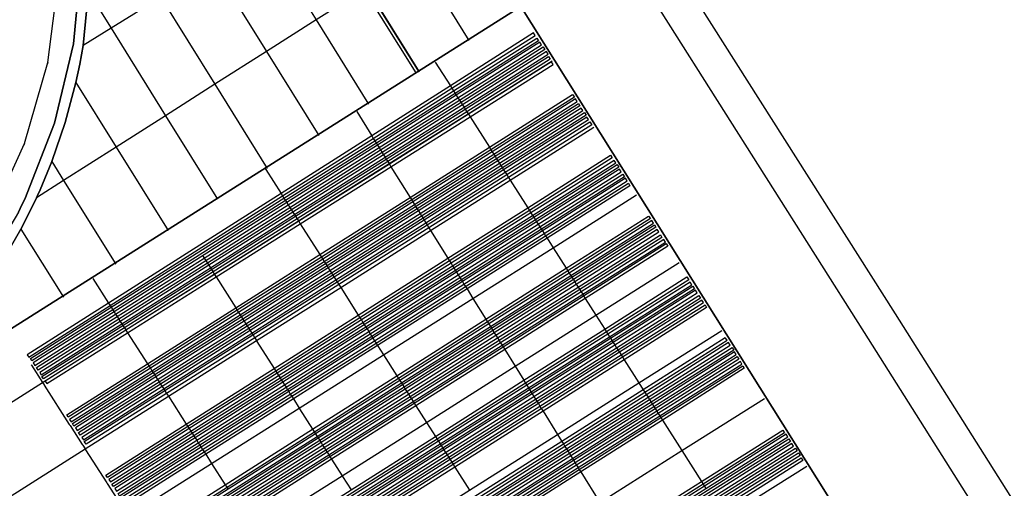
# Model space of a CAD drawing. Header units: metres. Extents: x 174791 to 179073, y 406431 to 409043.
# Tile 293 of 314: x 178312 to 178362, y 408379 to 408402. Entities that reach past the tile are written whole.
import ezdxf

# ---------------------------------------------------------------- set-up
doc = ezdxf.new("R2010")
doc.units = ezdxf.units.M
doc.linetypes.add('DOT', pattern=[6.35, 0, -6.35])
for name, color, linetype in [('terreindeelbegroeid', 254, 'DOT'), ('wegdeel_molgoot', 254, 'Continuous'), ('wegdeel_rijbaan', 254, 'Continuous'), ('wegdeel_rolbaan', 254, 'Continuous'), ('wegdeel_start_landingsbaan', 254, 'Continuous'), ('weginrichtingselement_markering_vliegtuigverharding', 254, 'Continuous'), ('weginrichtingselement_voeg_vliegtuigverharding', 254, 'Continuous')]:
    doc.layers.add(name, color=color, linetype=linetype)

msp = doc.modelspace()

# ---------------------------------------------------------------- linework, layer by layer
at = {"layer": 'terreindeelbegroeid'}
msp.add_polyline3d([(178314.184, 408404.406, 0), (178313.634, 408400.223, 0), (178312.472, 408396.166, 0), (178310.943, 408392.81, 0)], dxfattribs=at)
at = {"layer": 'wegdeel_molgoot'}
for points in [[(178315.814, 408405.217, 0), (178315.418, 408401.08, 0), (178315.248, 408400.143, 0), (178315.047, 408399.213, 0), (178314.511, 408397.217, 0), (178313.839, 408395.263, 0), (178313.251, 408393.839, 0), (178313.123, 408393.553, 0), (178313.074, 408393.448, 0), (178312.958, 408393.197, 0), (178312.297, 408391.881, 0), (178311.497, 408390.473, 0)], [(178312.166, 408392.724, 0), (178312.347, 408393.09, 0), (178312.487, 408393.382, 0), (178313.974, 408397.188, 0), (178314.921, 408401.163, 0), (178315.31, 408405.231, 0)]]:
    msp.add_polyline3d(points, dxfattribs=at)
at = {"layer": 'wegdeel_rijbaan'}
msp.add_polyline3d([(178315.31, 408405.231, 0), (178314.921, 408401.163, 0), (178313.974, 408397.188, 0), (178312.487, 408393.382, 0), (178312.347, 408393.09, 0), (178312.166, 408392.724, 0), (178310.118, 408389.266, 0), (178307.62, 408386.119, 0), (178304.717, 408383.341, 0), (178301.52, 408380.944, 0), (178301.026, 408381.692, 0), (178304.511, 408384.748, 0), (178307.786, 408388.028, 0), (178309.16, 408389.799, 0), (178309.759, 408390.699, 0), (178310.323, 408391.621, 0), (178310.539, 408391.996, 0), (178310.943, 408392.81, 0), (178312.472, 408396.166, 0), (178313.634, 408400.223, 0), (178314.184, 408404.406, 0)], dxfattribs=at)
at = {"layer": 'wegdeel_rolbaan'}
msp.add_polyline3d([(178337.328, 408403.03, 0), (178301.78, 408380.551, 0), (178303.703, 408381.902, 0), (178305.563, 408383.401, 0), (178307.088, 408384.831, 0), (178308.511, 408386.364, 0), (178309.606, 408387.706, 0), (178310.622, 408389.11, 0), (178311.497, 408390.473, 0), (178312.297, 408391.881, 0), (178312.958, 408393.197, 0), (178313.074, 408393.448, 0), (178313.123, 408393.553, 0), (178313.251, 408393.839, 0), (178313.839, 408395.263, 0), (178314.511, 408397.217, 0), (178315.047, 408399.213, 0), (178315.248, 408400.143, 0), (178315.418, 408401.08, 0), (178315.814, 408405.217, 0)], dxfattribs=at)
at = {"layer": 'wegdeel_start_landingsbaan'}
for points in [[(178361.866, 408363.879, 0), (178337.328, 408403.03, 0), (178339.77, 408404.513, 0), (178339.864, 408404.591, 0), (178340.464, 408404.961, 0), (178340.93, 408405.251, 0), (178341.342, 408405.507, 0), (178344.515, 408407.502, 0), (178348.098, 408409.756, 0), (178348.721, 408410.184, 0), (178352.096, 408412.308, 0), (178355.472, 408414.432, 0), (178358.847, 408416.556, 0), (178359.444, 408416.945, 0), (178362.814, 408419.072, 0)], [(178282.074, 408368.092, 0), (178285.432, 408370.226, 0), (178286.105, 408370.585, 0), (178289.461, 408372.727, 0), (178292.817, 408374.868, 0), (178296.173, 408377.01, 0), (178296.793, 408377.378, 0), (178300.177, 408379.51, 0), (178301.069, 408380.085, 0), (178301.691, 408380.475, 0), (178301.78, 408380.551, 0), (178337.328, 408403.03, 0), (178361.866, 408363.879, 0), (178311.432, 408332.028, 0)]]:
    msp.add_polyline3d(points, dxfattribs=at)
at = {"layer": 'weginrichtingselement_markering_vliegtuigverharding'}
for points in [[(178301.254, 408443.484, 0), (178302.524, 408442.323, 0), (178303.768, 408441.136, 0), (178304.987, 408439.921, 0), (178305.136, 408439.766, 0), (178306.179, 408438.681, 0), (178307.344, 408437.415, 0), (178308.381, 408436.237, 0), (178308.481, 408436.124, 0), (178309.591, 408434.809, 0), (178310.671, 408433.47, 0), (178311.152, 408432.848, 0), (178311.723, 408432.109, 0), (178312.744, 408430.725, 0), (178313.706, 408429.361, 0), (178313.736, 408429.319, 0), (178316.456, 408425.028, 0), (178319.062, 408420.917, 0), (178319.115, 408420.834, 0), (178321.719, 408416.646, 0), (178324.352, 408412.411, 0), (178326.955, 408408.223, 0), (178329.602, 408403.965, 0), (178332.208, 408399.774, 0)], [(178366.906, 408367.08, 0), (178354.531, 408386.691, 0), (178342.26, 408406.084, 0), (178343.773, 408407.036, 0), (178356.057, 408387.632, 0), (178368.435, 408368.023, 0), (178366.906, 408367.08, 0)], [(178332.208, 408399.774, 0), (178332.081, 408399.695, 0), (178329.476, 408403.885, 0)], [(178312.694, 408385.457, 0), (178316.761, 408388.043, 0), (178325.396, 408393.535, 0), (178329.937, 408396.422, 0), (178333.876, 408398.927, 0), (178338.039, 408401.574, 0), (178337.959, 408401.701, 0), (178333.795, 408399.053, 0), (178329.858, 408396.549, 0), (178325.316, 408393.661, 0), (178316.68, 408388.17, 0), (178312.614, 408385.584, 0), (178312.694, 408385.457, 0)], [(178312.846, 408385.27, 0), (178312.766, 408385.397, 0), (178316.816, 408387.958, 0), (178325.464, 408393.428, 0), (178330.011, 408396.303, 0), (178333.957, 408398.798, 0), (178338.123, 408401.433, 0), (178338.203, 408401.306, 0), (178334.037, 408398.672, 0), (178330.091, 408396.176, 0), (178325.545, 408393.301, 0), (178316.897, 408387.832, 0), (178312.846, 408385.27, 0)], [(178312.987, 408385.051, 0), (178317.037, 408387.614, 0), (178321.474, 408390.422, 0), (178325.682, 408393.085, 0), (178330.225, 408395.96, 0), (178334.173, 408398.458, 0), (178338.363, 408401.11, 0), (178338.283, 408401.237, 0), (178334.092, 408398.585, 0), (178330.146, 408396.087, 0), (178325.602, 408393.212, 0), (178316.956, 408387.74, 0), (178312.907, 408385.178, 0), (178312.987, 408385.051, 0)], [(178313.159, 408384.809, 0), (178313.079, 408384.936, 0), (178317.115, 408387.492, 0), (178321.551, 408390.301, 0), (178325.758, 408392.964, 0), (178330.299, 408395.84, 0), (178334.248, 408398.34, 0), (178338.446, 408400.998, 0), (178338.526, 408400.871, 0), (178334.328, 408398.213, 0), (178330.379, 408395.712, 0), (178325.839, 408392.838, 0), (178321.631, 408390.174, 0), (178317.197, 408387.366, 0), (178313.159, 408384.809, 0)], [(178313.316, 408384.574, 0), (178317.349, 408387.128, 0), (178321.782, 408389.936, 0), (178325.99, 408392.6, 0), (178330.527, 408395.474, 0), (178334.479, 408397.976, 0), (178338.688, 408400.642, 0), (178338.608, 408400.769, 0), (178334.398, 408398.103, 0), (178330.448, 408395.601, 0), (178325.909, 408392.727, 0), (178321.702, 408390.062, 0), (178317.268, 408387.254, 0), (178313.236, 408384.701, 0), (178313.316, 408384.574, 0)], [(178313.425, 408384.368, 0), (178313.345, 408384.495, 0), (178317.396, 408387.054, 0), (178321.832, 408389.857, 0), (178326.043, 408392.517, 0), (178330.583, 408395.384, 0), (178334.538, 408397.883, 0), (178338.706, 408400.516, 0), (178338.786, 408400.389, 0), (178334.618, 408397.756, 0), (178330.662, 408395.257, 0), (178326.123, 408392.39, 0), (178321.912, 408389.73, 0), (178317.478, 408386.928, 0), (178313.425, 408384.368, 0)], [(178313.589, 408384.136, 0), (178317.633, 408386.686, 0), (178322.069, 408389.483, 0), (178326.282, 408392.14, 0), (178330.821, 408395.002, 0), (178334.781, 408397.499, 0), (178338.945, 408400.125, 0), (178338.865, 408400.252, 0), (178334.701, 408397.626, 0), (178330.741, 408395.129, 0), (178326.202, 408392.267, 0), (178321.988, 408389.61, 0), (178317.552, 408386.812, 0), (178313.509, 408384.263, 0), (178313.589, 408384.136, 0)], [(178314.66, 408382.452, 0), (178314.594, 408382.571, 0), (178318.633, 408385.13, 0), (178323.052, 408387.93, 0), (178327.262, 408390.597, 0), (178331.78, 408393.459, 0), (178335.749, 408395.974, 0), (178339.916, 408398.614, 0), (178340.004, 408398.489, 0), (178335.829, 408395.847, 0), (178331.858, 408393.334, 0), (178327.339, 408390.475, 0), (178323.128, 408387.81, 0), (178318.708, 408385.014, 0), (178314.66, 408382.452, 0)], [(178314.815, 408382.22, 0), (178318.857, 408384.782, 0), (178323.273, 408387.58, 0), (178327.483, 408390.249, 0), (178331.997, 408393.11, 0), (178335.969, 408395.627, 0), (178340.14, 408398.27, 0), (178340.06, 408398.397, 0), (178335.889, 408395.753, 0), (178331.918, 408393.237, 0), (178327.403, 408390.375, 0), (178323.193, 408387.707, 0), (178318.776, 408384.908, 0), (178314.735, 408382.347, 0), (178314.815, 408382.22, 0)], [(178314.95, 408382.009, 0), (178314.87, 408382.136, 0), (178318.913, 408384.695, 0), (178323.33, 408387.491, 0), (178327.542, 408390.157, 0), (178332.057, 408393.014, 0), (178336.031, 408395.53, 0), (178340.205, 408398.172, 0), (178340.285, 408398.045, 0), (178336.111, 408395.403, 0), (178332.136, 408392.887, 0), (178327.622, 408390.03, 0), (178323.41, 408387.364, 0), (178318.994, 408384.569, 0), (178314.95, 408382.009, 0)], [(178315.111, 408381.796, 0), (178319.138, 408384.344, 0), (178323.553, 408387.138, 0), (178327.766, 408389.804, 0), (178332.278, 408392.659, 0), (178336.255, 408395.176, 0), (178340.42, 408397.811, 0), (178340.34, 408397.938, 0), (178336.175, 408395.302, 0), (178332.199, 408392.786, 0), (178327.685, 408389.93, 0), (178323.473, 408387.265, 0), (178319.057, 408384.471, 0), (178315.031, 408381.923, 0), (178315.111, 408381.796, 0)], [(178315.264, 408381.558, 0), (178315.184, 408381.685, 0), (178319.21, 408384.233, 0), (178323.624, 408387.026, 0), (178327.837, 408389.692, 0), (178332.348, 408392.546, 0), (178336.326, 408395.064, 0), (178340.507, 408397.709, 0), (178340.587, 408397.582, 0), (178336.407, 408394.937, 0), (178332.427, 408392.419, 0), (178327.917, 408389.565, 0), (178323.704, 408386.899, 0), (178319.291, 408384.106, 0), (178315.264, 408381.558, 0)], [(178315.422, 408381.318, 0), (178319.443, 408383.869, 0), (178323.852, 408386.666, 0), (178328.062, 408389.338, 0), (178332.566, 408392.196, 0), (178336.545, 408394.72, 0), (178340.71, 408397.363, 0), (178340.63, 408397.49, 0), (178336.464, 408394.847, 0), (178332.487, 408392.323, 0), (178327.981, 408389.464, 0), (178323.771, 408386.793, 0), (178319.362, 408383.996, 0), (178315.342, 408381.445, 0), (178315.422, 408381.318, 0)], [(178315.56, 408381.101, 0), (178315.464, 408381.232, 0), (178319.499, 408383.784, 0), (178323.91, 408386.574, 0), (178328.124, 408389.239, 0), (178332.632, 408392.09, 0), (178336.615, 408394.609, 0), (178340.785, 408397.247, 0), (178340.875, 408397.098, 0), (178336.707, 408394.464, 0), (178332.722, 408391.946, 0), (178328.214, 408389.097, 0), (178323.999, 408386.434, 0), (178319.587, 408383.646, 0), (178315.56, 408381.101, 0)], [(178316.623, 408379.426, 0), (178316.543, 408379.553, 0), (178320.574, 408382.109, 0), (178324.97, 408384.897, 0), (178329.185, 408387.569, 0), (178333.673, 408390.415, 0), (178337.668, 408392.949, 0), (178341.818, 408395.58, 0), (178341.901, 408395.44, 0), (178337.754, 408392.813, 0), (178333.757, 408390.281, 0), (178329.269, 408387.437, 0), (178325.053, 408384.767, 0), (178320.657, 408381.981, 0), (178316.623, 408379.426, 0)], [(178316.774, 408379.215, 0), (178320.8, 408381.758, 0), (178325.199, 408384.536, 0), (178329.419, 408387.201, 0), (178333.909, 408390.037, 0), (178337.912, 408392.565, 0), (178342.073, 408395.193, 0), (178341.993, 408395.32, 0), (178337.831, 408392.692, 0), (178333.83, 408390.164, 0), (178329.338, 408387.328, 0), (178325.119, 408384.663, 0), (178320.719, 408381.884, 0), (178316.694, 408379.342, 0), (178316.774, 408379.215, 0)], [(178316.929, 408378.981, 0), (178316.849, 408379.108, 0), (178320.87, 408381.65, 0), (178325.266, 408384.43, 0), (178329.484, 408387.098, 0), (178333.972, 408389.935, 0), (178337.974, 408392.466, 0), (178342.149, 408395.106, 0), (178342.229, 408394.979, 0), (178338.055, 408392.339, 0), (178334.051, 408389.808, 0), (178329.565, 408386.971, 0), (178325.346, 408384.304, 0), (178320.951, 408381.524, 0), (178316.929, 408378.981, 0)], [(178317.079, 408378.758, 0), (178321.095, 408381.3, 0), (178325.488, 408384.08, 0), (178329.706, 408386.749, 0), (178334.189, 408389.586, 0), (178338.194, 408392.121, 0), (178342.348, 408394.75, 0), (178342.268, 408394.877, 0), (178338.113, 408392.248, 0), (178334.11, 408389.714, 0), (178329.625, 408386.876, 0), (178325.408, 408384.207, 0), (178321.014, 408381.426, 0), (178316.999, 408378.885, 0), (178317.079, 408378.758, 0)], [(178317.236, 408378.504, 0), (178317.156, 408378.631, 0), (178321.175, 408381.174, 0), (178325.568, 408383.954, 0), (178329.786, 408386.623, 0), (178334.268, 408389.46, 0), (178338.274, 408391.995, 0), (178342.429, 408394.624, 0), (178342.509, 408394.497, 0), (178338.354, 408391.868, 0), (178334.347, 408389.332, 0), (178329.866, 408386.497, 0), (178325.648, 408383.827, 0), (178321.256, 408381.048, 0), (178317.236, 408378.504, 0)], [(178317.382, 408378.294, 0), (178321.393, 408380.835, 0), (178325.782, 408383.615, 0), (178329.999, 408386.287, 0), (178334.477, 408389.123, 0), (178338.485, 408391.662, 0), (178342.643, 408394.296, 0), (178342.563, 408394.423, 0), (178338.404, 408391.789, 0), (178334.398, 408389.251, 0), (178329.919, 408386.413, 0), (178325.702, 408383.742, 0), (178321.312, 408380.961, 0), (178317.302, 408378.421, 0), (178317.382, 408378.294, 0)], [(178317.523, 408378.05, 0), (178317.443, 408378.177, 0), (178321.466, 408380.723, 0), (178325.855, 408383.5, 0), (178330.073, 408386.17, 0), (178334.551, 408389.004, 0), (178338.561, 408391.542, 0), (178342.721, 408394.174, 0), (178342.78, 408394.037, 0), (178338.64, 408391.417, 0), (178334.63, 408388.878, 0), (178330.153, 408386.045, 0), (178325.935, 408383.374, 0), (178321.547, 408380.597, 0), (178317.523, 408378.05, 0)], [(178318.601, 408376.381, 0), (178318.513, 408376.525, 0), (178322.526, 408379.073, 0), (178326.9, 408381.851, 0), (178331.116, 408384.528, 0), (178335.574, 408387.359, 0), (178339.595, 408389.912, 0), (178343.709, 408392.524, 0), (178343.82, 408392.415, 0), (178339.678, 408389.781, 0), (178335.657, 408387.225, 0), (178331.202, 408384.393, 0), (178326.987, 408381.713, 0), (178322.615, 408378.933, 0), (178318.601, 408376.381, 0)], [(178318.74, 408376.18, 0), (178322.751, 408378.723, 0), (178327.124, 408381.496, 0), (178331.343, 408384.17, 0), (178335.8, 408386.996, 0), (178339.826, 408389.548, 0), (178343.966, 408392.173, 0), (178343.886, 408392.3, 0), (178339.745, 408389.675, 0), (178335.721, 408387.123, 0), (178331.263, 408384.297, 0), (178327.044, 408381.623, 0), (178322.67, 408378.849, 0), (178318.66, 408376.307, 0), (178318.74, 408376.18, 0)], [(178318.868, 408375.963, 0), (178318.788, 408376.09, 0), (178322.805, 408378.639, 0), (178327.177, 408381.413, 0), (178331.395, 408384.09, 0), (178335.85, 408386.917, 0), (178339.875, 408389.471, 0), (178344.009, 408392.094, 0), (178344.089, 408391.967, 0), (178339.955, 408389.344, 0), (178335.929, 408386.789, 0), (178331.475, 408383.963, 0), (178327.257, 408381.286, 0), (178322.886, 408378.513, 0), (178318.868, 408375.963, 0)], [(178319.026, 408375.754, 0), (178323.028, 408378.291, 0), (178327.399, 408381.062, 0), (178331.619, 408383.737, 0), (178336.071, 408386.56, 0), (178340.101, 408389.115, 0), (178344.236, 408391.736, 0), (178344.156, 408391.863, 0), (178340.021, 408389.241, 0), (178335.992, 408386.687, 0), (178331.538, 408383.864, 0), (178327.319, 408381.189, 0), (178322.947, 408378.417, 0), (178318.946, 408375.881, 0), (178319.026, 408375.754, 0)], [(178319.182, 408375.505, 0), (178319.102, 408375.632, 0), (178323.108, 408378.167, 0), (178327.481, 408380.934, 0), (178331.703, 408383.605, 0), (178336.157, 408386.423, 0), (178340.189, 408388.975, 0), (178344.311, 408391.583, 0), (178344.391, 408391.456, 0), (178340.27, 408388.848, 0), (178336.236, 408386.296, 0), (178331.783, 408383.478, 0), (178327.561, 408380.807, 0), (178323.189, 408378.041, 0), (178319.182, 408375.505, 0)], [(178319.325, 408375.275, 0), (178323.337, 408377.811, 0), (178327.708, 408380.574, 0), (178331.931, 408383.244, 0), (178336.383, 408386.059, 0), (178340.42, 408388.611, 0), (178344.564, 408391.23, 0), (178344.484, 408391.357, 0), (178340.34, 408388.737, 0), (178336.304, 408386.186, 0), (178331.851, 408383.371, 0), (178327.628, 408380.701, 0), (178323.256, 408377.937, 0), (178319.245, 408375.402, 0), (178319.325, 408375.275, 0)], [(178319.473, 408375.031, 0), (178319.39, 408375.178, 0), (178323.397, 408377.717, 0), (178327.765, 408380.484, 0), (178331.986, 408383.159, 0), (178336.434, 408385.977, 0), (178340.469, 408388.534, 0), (178344.605, 408391.155, 0), (178344.685, 408391.028, 0), (178340.551, 408388.405, 0), (178336.516, 408385.845, 0), (178332.071, 408383.025, 0), (178327.852, 408380.347, 0), (178323.487, 408377.578, 0), (178319.473, 408375.031, 0)], [(178320.479, 408373.518, 0), (178324.469, 408376.05, 0), (178328.823, 408378.812, 0), (178333.045, 408381.491, 0), (178337.475, 408384.303, 0), (178341.524, 408386.871, 0), (178345.632, 408389.478, 0), (178345.735, 408389.332, 0), (178341.617, 408386.724, 0), (178337.565, 408384.158, 0), (178333.134, 408381.352, 0), (178328.909, 408378.676, 0), (178324.554, 408375.918, 0), (178320.554, 408373.385, 0), (178320.479, 408373.518, 0)], [(178320.608, 408373.286, 0), (178320.688, 408373.159, 0), (178324.697, 408375.694, 0), (178329.053, 408378.448, 0), (178333.28, 408381.121, 0), (178337.711, 408383.923, 0), (178341.767, 408386.488, 0), (178345.884, 408389.091, 0), (178345.804, 408389.218, 0), (178341.687, 408386.615, 0), (178337.632, 408384.051, 0), (178333.199, 408381.248, 0), (178328.973, 408378.575, 0), (178324.616, 408375.82, 0), (178320.608, 408373.286, 0)], [(178320.741, 408373.044, 0), (178324.762, 408375.593, 0), (178329.114, 408378.353, 0), (178333.337, 408381.031, 0), (178337.764, 408383.838, 0), (178341.818, 408386.408, 0), (178345.931, 408389.016, 0), (178346.011, 408388.889, 0), (178341.898, 408386.281, 0), (178337.844, 408383.71, 0), (178333.418, 408380.904, 0), (178329.194, 408378.226, 0), (178324.843, 408375.467, 0), (178320.821, 408372.917, 0), (178320.741, 408373.044, 0)], [(178320.908, 408372.827, 0), (178320.988, 408372.7, 0), (178324.988, 408375.242, 0), (178329.334, 408378.005, 0), (178333.555, 408380.688, 0), (178337.976, 408383.498, 0), (178342.03, 408386.074, 0), (178346.148, 408388.692, 0), (178346.068, 408388.819, 0), (178341.949, 408386.201, 0), (178337.897, 408383.625, 0), (178333.475, 408380.815, 0), (178329.254, 408378.132, 0), (178324.907, 408375.369, 0), (178320.908, 408372.827, 0)], [(178321.071, 408372.604, 0), (178325.059, 408375.131, 0), (178329.409, 408377.886, 0), (178333.635, 408380.563, 0), (178338.059, 408383.365, 0), (178342.117, 408385.936, 0), (178346.236, 408388.545, 0), (178346.316, 408388.418, 0), (178342.198, 408385.809, 0), (178338.138, 408383.238, 0), (178333.715, 408380.436, 0), (178329.489, 408377.759, 0), (178325.141, 408375.004, 0), (178321.151, 408372.477, 0), (178321.071, 408372.604, 0)], [(178321.215, 408372.371, 0), (178321.295, 408372.244, 0), (178325.288, 408374.774, 0), (178329.635, 408377.528, 0), (178333.861, 408380.206, 0), (178338.281, 408383.007, 0), (178342.343, 408385.581, 0), (178346.471, 408388.196, 0), (178346.391, 408388.323, 0), (178342.263, 408385.707, 0), (178338.202, 408383.134, 0), (178333.781, 408380.333, 0), (178329.555, 408377.655, 0), (178325.207, 408374.901, 0), (178321.215, 408372.371, 0)], [(178321.353, 408372.137, 0), (178325.355, 408374.671, 0), (178329.702, 408377.423, 0), (178333.929, 408380.099, 0), (178338.349, 408382.898, 0), (178342.413, 408385.471, 0), (178346.548, 408388.089, 0), (178346.621, 408387.941, 0), (178342.502, 408385.33, 0), (178338.439, 408382.754, 0), (178334.022, 408379.953, 0), (178329.796, 408377.274, 0), (178325.452, 408374.52, 0), (178321.429, 408371.969, 0), (178321.353, 408372.137, 0)], [(178322.477, 408370.349, 0), (178326.495, 408372.897, 0), (178330.828, 408375.645, 0), (178335.055, 408378.326, 0), (178339.457, 408381.117, 0), (178343.534, 408383.703, 0), (178347.656, 408386.317, 0), (178347.558, 408386.434, 0), (178343.453, 408383.831, 0), (178339.377, 408381.245, 0), (178334.974, 408378.453, 0), (178330.747, 408375.772, 0), (178326.413, 408373.023, 0), (178322.397, 408370.476, 0), (178322.477, 408370.349, 0)], [(178322.634, 408370.097, 0), (178326.655, 408372.648, 0), (178330.986, 408375.395, 0), (178335.213, 408378.077, 0), (178339.612, 408380.867, 0), (178343.692, 408383.455, 0), (178347.802, 408386.062, 0), (178347.722, 408386.189, 0), (178343.611, 408383.581, 0), (178339.533, 408380.995, 0), (178335.133, 408378.203, 0), (178330.906, 408375.522, 0), (178326.574, 408372.774, 0), (178322.554, 408370.224, 0), (178322.634, 408370.097, 0)], [(178322.737, 408369.93, 0), (178322.657, 408370.057, 0), (178326.689, 408372.594, 0), (178331.03, 408375.325, 0), (178335.268, 408377.991, 0), (178339.676, 408380.765, 0), (178343.766, 408383.338, 0), (178347.906, 408385.943, 0), (178347.986, 408385.816, 0), (178343.846, 408383.211, 0), (178339.755, 408380.637, 0), (178335.348, 408377.865, 0), (178331.111, 408375.198, 0), (178326.771, 408372.468, 0), (178322.737, 408369.93, 0)], [(178322.937, 408369.617, 0), (178326.961, 408372.172, 0), (178331.287, 408374.919, 0), (178335.514, 408377.603, 0), (178339.908, 408380.392, 0), (178343.99, 408382.984, 0), (178348.1, 408385.594, 0), (178348.02, 408385.721, 0), (178343.909, 408383.111, 0), (178339.828, 408380.52, 0), (178335.434, 408377.729, 0), (178331.207, 408375.046, 0), (178326.88, 408372.298, 0), (178322.857, 408369.744, 0), (178322.937, 408369.617, 0)], [(178323.07, 408369.403, 0), (178322.99, 408369.53, 0), (178327.017, 408372.084, 0), (178331.345, 408374.828, 0), (178335.574, 408377.509, 0), (178339.968, 408380.295, 0), (178344.053, 408382.885, 0), (178348.157, 408385.487, 0), (178348.237, 408385.36, 0), (178344.133, 408382.758, 0), (178340.048, 408380.168, 0), (178335.655, 408377.382, 0), (178331.426, 408374.701, 0), (178327.099, 408371.957, 0), (178323.07, 408369.403, 0)], [(178323.222, 408369.202, 0), (178327.238, 408371.74, 0), (178331.568, 408374.477, 0), (178335.801, 408377.152, 0), (178340.196, 408379.93, 0), (178344.287, 408382.516, 0), (178348.395, 408385.112, 0), (178348.315, 408385.239, 0), (178344.207, 408382.643, 0), (178340.116, 408380.057, 0), (178335.72, 408377.279, 0), (178331.487, 408374.603, 0), (178327.157, 408371.867, 0), (178323.142, 408369.329, 0), (178323.222, 408369.202, 0)], [(178323.354, 408368.923, 0), (178323.277, 408369.059, 0), (178327.314, 408371.623, 0), (178331.637, 408374.368, 0), (178335.864, 408377.052, 0), (178340.252, 408379.839, 0), (178344.339, 408382.434, 0), (178348.43, 408385.032, 0), (178348.51, 408384.905, 0), (178344.42, 408382.307, 0), (178340.332, 408379.71, 0), (178335.946, 408376.923, 0), (178331.719, 408374.238, 0), (178327.398, 408371.492, 0), (178323.354, 408368.923, 0)], [(178325.377, 408365.763, 0), (178325.263, 408365.88, 0), (178329.346, 408368.461, 0), (178333.652, 408371.184, 0), (178337.89, 408373.863, 0), (178342.253, 408376.622, 0), (178346.374, 408379.227, 0), (178350.444, 408381.8, 0), (178350.524, 408381.673, 0), (178346.455, 408379.099, 0), (178342.334, 408376.491, 0), (178337.973, 408373.732, 0), (178333.736, 408371.051, 0), (178329.431, 408368.328, 0), (178325.377, 408365.763, 0)], [(178325.517, 408365.545, 0), (178329.571, 408368.11, 0), (178333.874, 408370.833, 0), (178338.111, 408373.513, 0), (178342.471, 408376.272, 0), (178346.594, 408378.88, 0), (178350.689, 408381.471, 0), (178350.609, 408381.598, 0), (178346.514, 408379.007, 0), (178342.392, 408376.399, 0), (178338.031, 408373.64, 0), (178333.794, 408370.959, 0), (178329.49, 408368.236, 0), (178325.437, 408365.672, 0), (178325.517, 408365.545, 0)], [(178325.652, 408365.33, 0), (178325.572, 408365.457, 0), (178329.628, 408368.021, 0), (178333.932, 408370.742, 0), (178338.17, 408373.421, 0), (178342.53, 408376.177, 0), (178346.655, 408378.785, 0), (178350.74, 408381.367, 0), (178350.82, 408381.24, 0), (178346.735, 408378.658, 0), (178342.609, 408376.049, 0), (178338.251, 408373.294, 0), (178334.012, 408370.615, 0), (178329.709, 408367.895, 0), (178325.652, 408365.33, 0)], [(178325.811, 408365.095, 0), (178329.862, 408367.657, 0), (178334.163, 408370.376, 0), (178338.402, 408373.057, 0), (178342.757, 408375.811, 0), (178346.885, 408378.421, 0), (178350.975, 408381.007, 0), (178350.895, 408381.134, 0), (178346.805, 408378.548, 0), (178342.678, 408375.938, 0), (178338.321, 408373.183, 0), (178334.083, 408370.503, 0), (178329.781, 408367.783, 0), (178325.731, 408365.222, 0), (178325.811, 408365.095, 0)], [(178325.931, 408364.881, 0), (178325.851, 408365.008, 0), (178329.918, 408367.57, 0), (178334.223, 408370.283, 0), (178338.466, 408372.956, 0), (178342.825, 408375.702, 0), (178346.958, 408378.306, 0), (178351.071, 408380.898, 0), (178351.151, 408380.771, 0), (178347.038, 408378.18, 0), (178342.904, 408375.575, 0), (178338.546, 408372.829, 0), (178334.303, 408370.156, 0), (178329.999, 408367.444, 0), (178325.931, 408364.881, 0)], [(178351.305, 408380.541, 0), (178347.188, 408377.944, 0), (178343.053, 408375.336, 0), (178338.699, 408372.589, 0), (178334.456, 408369.913, 0), (178330.156, 408367.2, 0), (178326.08, 408364.629, 0), (178326, 408364.756, 0), (178330.075, 408367.326, 0), (178334.376, 408370.04, 0), (178338.618, 408372.716, 0), (178342.974, 408375.463, 0), (178347.108, 408378.071, 0), (178351.225, 408380.668, 0), (178351.305, 408380.541, 0)], [(178326.263, 408364.358, 0), (178326.176, 408364.505, 0), (178330.238, 408367.073, 0), (178334.534, 408369.79, 0), (178338.774, 408372.471, 0), (178343.124, 408375.222, 0), (178347.257, 408377.835, 0), (178351.351, 408380.424, 0), (178351.436, 408380.282, 0), (178347.346, 408377.695, 0), (178343.212, 408375.08, 0), (178338.864, 408372.329, 0), (178334.624, 408369.647, 0), (178330.329, 408366.93, 0), (178326.263, 408364.358, 0)]]:
    msp.add_polyline3d(points, dxfattribs=at)
at = {"layer": 'weginrichtingselement_voeg_vliegtuigverharding'}
for p, q in [((178324.528, 408394.901), (178324.552, 408394.864)), ((178314.431, 408394.311), (178313.074, 408393.448)), ((178312.284, 408391.902), (178312.297, 408391.881)), ((178312.297, 408391.881), (178314.419, 408388.467))]:
    msp.add_line(p, q, dxfattribs=at)
for points in [[(178318.992, 408426.699, 0), (178321.578, 408422.528, 0), (178324.232, 408418.248, 0), (178326.863, 408414.004, 0), (178329.479, 408409.786, 0), (178332.101, 408405.556, 0), (178334.725, 408401.324, 0)], [(178316.514, 408425.066, 0), (178319.084, 408420.931, 0), (178321.739, 408416.658, 0), (178324.371, 408412.423, 0), (178326.973, 408408.234, 0), (178329.619, 408403.976, 0), (178332.239, 408399.76, 0)], [(178313.978, 408423.394, 0), (178316.53, 408419.295, 0), (178319.184, 408415.03, 0), (178321.816, 408410.801, 0), (178324.404, 408406.644, 0), (178327.073, 408402.356, 0), (178329.699, 408398.137, 0)], [(178311.541, 408421.788, 0), (178314.069, 408417.719, 0), (178316.717, 408413.457, 0), (178319.343, 408409.232, 0), (178321.91, 408405.1, 0), (178324.595, 408400.779, 0), (178327.21, 408396.569, 0)], [(178332.102, 408411.41, 0), (178329.479, 408409.786, 0), (178326.973, 408408.234, 0), (178326.955, 408408.223, 0), (178326.828, 408408.144, 0), (178324.404, 408406.644, 0), (178321.91, 408405.1, 0), (178319.302, 408403.485, 0), (178316.806, 408401.939, 0), (178315.418, 408401.08, 0)], [(178315.657, 408409.352, 0), (178316.753, 408407.588, 0), (178319.302, 408403.485, 0), (178322.006, 408399.132, 0), (178324.628, 408394.912, 0)], [(178334.726, 408407.226, 0), (178332.101, 408405.556, 0), (178329.619, 408403.976, 0), (178329.602, 408403.965, 0), (178329.476, 408403.885, 0), (178327.073, 408402.356, 0), (178324.595, 408400.779, 0), (178322.006, 408399.132, 0), (178319.531, 408397.556, 0), (178317.062, 408395.985, 0), (178314.433, 408394.313, 0), (178314.431, 408394.311, 0)], [(178315.741, 408403.652, 0), (178316.806, 408401.939, 0), (178319.531, 408397.556, 0), (178322.13, 408393.375, 0)], [(178255.488, 408347.609, 0), (178259.089, 408349.885, 0), (178263.87, 408352.906, 0), (178268.182, 408355.631, 0), (178270.924, 408357.364, 0), (178275.177, 408360.051, 0), (178279.906, 408363.04, 0), (178284.028, 408365.644, 0), (178288.281, 408368.332, 0), (178292.455, 408370.97, 0), (178296.272, 408373.381, 0), (178300.717, 408376.191, 0), (178305.426, 408379.166, 0), (178309.321, 408381.628, 0), (178313.377, 408384.191, 0), (178317.544, 408386.824, 0), (178321.978, 408389.626, 0), (178326.189, 408392.287, 0), (178330.726, 408395.154, 0), (178334.683, 408397.654, 0), (178338.887, 408400.311, 0)], [(178333.039, 408400.245, 0), (178333.795, 408399.053, 0), (178333.876, 408398.927, 0), (178333.957, 408398.798, 0), (178334.037, 408398.672, 0), (178334.092, 408398.585, 0), (178334.173, 408398.458, 0), (178334.248, 408398.34, 0), (178334.328, 408398.213, 0), (178334.398, 408398.103, 0), (178334.479, 408397.976, 0), (178334.538, 408397.883, 0), (178334.618, 408397.756, 0), (178334.683, 408397.654, 0), (178334.701, 408397.626, 0), (178334.781, 408397.499, 0), (178335.749, 408395.974, 0), (178335.829, 408395.847, 0), (178335.889, 408395.753, 0), (178335.969, 408395.627, 0), (178336.031, 408395.53, 0), (178336.111, 408395.403, 0), (178336.175, 408395.302, 0), (178336.255, 408395.176, 0), (178336.326, 408395.064, 0), (178336.407, 408394.937, 0), (178336.464, 408394.847, 0), (178336.545, 408394.72, 0), (178336.615, 408394.609, 0), (178336.707, 408394.464, 0), (178336.795, 408394.325, 0), (178337.668, 408392.949, 0), (178337.754, 408392.813, 0), (178337.831, 408392.692, 0), (178337.912, 408392.565, 0), (178337.974, 408392.466, 0), (178338.055, 408392.339, 0), (178338.113, 408392.248, 0), (178338.194, 408392.121, 0), (178338.274, 408391.995, 0), (178338.354, 408391.868, 0), (178338.404, 408391.789, 0), (178338.485, 408391.662, 0), (178338.561, 408391.542, 0), (178338.64, 408391.417, 0), (178338.939, 408390.946, 0), (178339.595, 408389.912, 0), (178339.678, 408389.781, 0), (178339.745, 408389.675, 0), (178339.826, 408389.548, 0), (178339.875, 408389.471, 0), (178339.955, 408389.344, 0), (178340.021, 408389.241, 0), (178340.101, 408389.115, 0), (178340.189, 408388.975, 0), (178340.27, 408388.848, 0), (178340.34, 408388.737, 0), (178340.42, 408388.611, 0), (178340.469, 408388.534, 0), (178340.551, 408388.405, 0), (178341.084, 408387.564, 0), (178341.524, 408386.871, 0), (178341.617, 408386.724, 0), (178341.687, 408386.615, 0), (178341.767, 408386.488, 0), (178341.818, 408386.408, 0), (178341.898, 408386.281, 0), (178341.949, 408386.201, 0), (178342.03, 408386.074, 0), (178342.117, 408385.936, 0), (178342.198, 408385.809, 0), (178342.263, 408385.707, 0), (178342.343, 408385.581, 0), (178342.413, 408385.471, 0), (178342.502, 408385.33, 0), (178343.236, 408384.173, 0), (178343.453, 408383.831, 0), (178343.534, 408383.703, 0), (178343.611, 408383.581, 0), (178343.692, 408383.455, 0), (178343.766, 408383.338, 0), (178343.846, 408383.211, 0), (178343.909, 408383.111, 0), (178343.99, 408382.984, 0), (178344.053, 408382.885, 0), (178344.133, 408382.758, 0), (178344.207, 408382.643, 0), (178344.287, 408382.516, 0), (178344.339, 408382.434, 0), (178344.42, 408382.307, 0), (178345.385, 408380.786, 0), (178346.374, 408379.227, 0), (178346.455, 408379.099, 0), (178346.514, 408379.007, 0), (178346.594, 408378.88, 0)], [(178315.047, 408399.213, 0), (178317.062, 408395.985, 0), (178319.672, 408391.802, 0)], [(178329.105, 408397.76, 0), (178329.858, 408396.549, 0), (178329.937, 408396.422, 0), (178330.011, 408396.303, 0), (178330.091, 408396.176, 0), (178330.146, 408396.087, 0), (178330.225, 408395.96, 0), (178330.299, 408395.84, 0), (178330.379, 408395.712, 0), (178330.448, 408395.601, 0), (178330.527, 408395.474, 0), (178330.583, 408395.384, 0), (178330.662, 408395.257, 0), (178330.726, 408395.154, 0), (178330.741, 408395.129, 0), (178330.821, 408395.002, 0), (178331.78, 408393.459, 0), (178331.858, 408393.334, 0), (178331.918, 408393.237, 0), (178331.997, 408393.11, 0), (178332.057, 408393.014, 0), (178332.136, 408392.887, 0), (178332.199, 408392.786, 0), (178332.278, 408392.659, 0), (178332.348, 408392.546, 0), (178332.427, 408392.419, 0), (178332.487, 408392.323, 0), (178332.566, 408392.196, 0), (178332.632, 408392.09, 0), (178332.722, 408391.946, 0), (178332.809, 408391.805, 0), (178333.673, 408390.415, 0), (178333.757, 408390.281, 0), (178333.83, 408390.164, 0), (178333.909, 408390.037, 0), (178333.972, 408389.935, 0), (178334.051, 408389.808, 0), (178334.11, 408389.714, 0), (178334.189, 408389.586, 0), (178334.268, 408389.46, 0), (178334.347, 408389.332, 0), (178334.398, 408389.251, 0), (178334.477, 408389.123, 0), (178334.551, 408389.004, 0), (178334.63, 408388.878, 0), (178334.923, 408388.407, 0), (178335.574, 408387.359, 0), (178335.657, 408387.225, 0), (178335.721, 408387.123, 0), (178335.8, 408386.996, 0), (178335.85, 408386.917, 0), (178335.929, 408386.789, 0), (178335.992, 408386.687, 0), (178336.071, 408386.56, 0), (178336.157, 408386.423, 0), (178336.236, 408386.296, 0), (178336.304, 408386.186, 0), (178336.383, 408386.059, 0), (178336.434, 408385.977, 0), (178336.516, 408385.845, 0), (178337.038, 408385.005, 0), (178337.475, 408384.303, 0), (178337.565, 408384.158, 0), (178337.632, 408384.051, 0), (178337.711, 408383.923, 0), (178337.764, 408383.838, 0), (178337.844, 408383.71, 0), (178337.897, 408383.625, 0), (178337.976, 408383.498, 0), (178338.059, 408383.365, 0), (178338.138, 408383.238, 0), (178338.202, 408383.134, 0), (178338.281, 408383.007, 0), (178338.349, 408382.898, 0), (178338.439, 408382.754, 0), (178339.16, 408381.595, 0), (178339.377, 408381.245, 0), (178339.457, 408381.117, 0), (178339.533, 408380.995, 0), (178339.612, 408380.867, 0), (178339.676, 408380.765, 0), (178339.755, 408380.637, 0), (178339.828, 408380.52, 0), (178339.908, 408380.392, 0), (178339.968, 408380.295, 0), (178340.048, 408380.168, 0), (178340.116, 408380.057, 0), (178340.196, 408379.93, 0), (178340.252, 408379.839, 0), (178340.332, 408379.71, 0), (178341.278, 408378.189, 0)], [(178261.26, 408346.555, 0), (178265.976, 408349.538, 0), (178270.281, 408352.26, 0), (178273.086, 408354.034, 0), (178277.334, 408356.72, 0), (178282.01, 408359.677, 0), (178286.141, 408362.29, 0), (178290.394, 408364.98, 0), (178294.571, 408367.622, 0), (178298.429, 408370.062, 0), (178302.847, 408372.856, 0), (178307.508, 408375.804, 0), (178311.44, 408378.29, 0), (178315.508, 408380.863, 0), (178319.68, 408383.501, 0), (178324.089, 408386.29, 0), (178328.304, 408388.956, 0), (178332.809, 408391.805, 0), (178336.795, 408394.325, 0), (178340.983, 408396.974, 0)], [(178313.839, 408395.263, 0), (178314.433, 408394.313, 0), (178317.049, 408390.127, 0)], [(178324.552, 408394.864, 0), (178325.316, 408393.661, 0), (178325.396, 408393.535, 0), (178325.464, 408393.428, 0), (178325.545, 408393.301, 0), (178325.602, 408393.212, 0), (178325.682, 408393.085, 0), (178325.758, 408392.964, 0), (178325.839, 408392.838, 0), (178325.909, 408392.727, 0), (178325.99, 408392.6, 0), (178326.043, 408392.517, 0), (178326.123, 408392.39, 0), (178326.189, 408392.287, 0), (178326.202, 408392.267, 0), (178326.282, 408392.14, 0), (178327.262, 408390.597, 0), (178327.339, 408390.475, 0), (178327.403, 408390.375, 0), (178327.483, 408390.249, 0), (178327.542, 408390.157, 0), (178327.622, 408390.03, 0), (178327.685, 408389.93, 0), (178327.766, 408389.804, 0), (178327.837, 408389.692, 0), (178327.917, 408389.565, 0), (178327.981, 408389.464, 0), (178328.062, 408389.338, 0), (178328.124, 408389.239, 0), (178328.214, 408389.097, 0), (178328.304, 408388.956, 0), (178329.185, 408387.569, 0), (178329.269, 408387.437, 0), (178329.338, 408387.328, 0), (178329.419, 408387.201, 0), (178329.484, 408387.098, 0), (178329.565, 408386.971, 0), (178329.625, 408386.876, 0), (178329.706, 408386.749, 0), (178329.786, 408386.623, 0), (178329.866, 408386.497, 0), (178329.919, 408386.413, 0), (178329.999, 408386.287, 0), (178330.073, 408386.17, 0), (178330.153, 408386.045, 0), (178330.449, 408385.578, 0), (178331.116, 408384.528, 0), (178331.202, 408384.393, 0), (178331.263, 408384.297, 0), (178331.343, 408384.17, 0), (178331.395, 408384.09, 0), (178331.475, 408383.963, 0), (178331.538, 408383.864, 0), (178331.619, 408383.737, 0), (178331.703, 408383.605, 0), (178331.783, 408383.478, 0), (178331.851, 408383.371, 0), (178331.931, 408383.244, 0), (178331.986, 408383.159, 0), (178332.071, 408383.025, 0), (178332.597, 408382.197, 0), (178333.045, 408381.491, 0), (178333.134, 408381.352, 0), (178333.199, 408381.248, 0), (178333.28, 408381.121, 0), (178333.337, 408381.031, 0), (178333.418, 408380.904, 0), (178333.475, 408380.815, 0), (178333.555, 408380.688, 0), (178333.635, 408380.563, 0), (178333.715, 408380.436, 0), (178333.781, 408380.333, 0), (178333.861, 408380.206, 0), (178333.929, 408380.099, 0), (178334.022, 408379.953, 0), (178334.75, 408378.806, 0)], [(178268.095, 408346.149, 0), (178272.393, 408348.867, 0), (178275.262, 408350.681, 0), (178279.507, 408353.365, 0), (178284.13, 408356.289, 0), (178288.271, 408358.907, 0), (178292.526, 408361.598, 0), (178296.707, 408364.242, 0), (178300.608, 408366.708, 0), (178305, 408369.486, 0), (178309.614, 408372.403, 0), (178313.584, 408374.913, 0), (178317.665, 408377.494, 0), (178321.843, 408380.136, 0), (178326.229, 408382.91, 0), (178330.449, 408385.578, 0), (178334.923, 408388.407, 0), (178338.939, 408390.946, 0), (178343.113, 408393.586, 0)], [(178321.413, 408390.52, 0), (178321.425, 408390.5, 0), (178321.474, 408390.422, 0), (178321.551, 408390.301, 0), (178321.631, 408390.174, 0), (178321.702, 408390.062, 0), (178321.782, 408389.936, 0), (178321.832, 408389.857, 0), (178321.912, 408389.73, 0), (178321.978, 408389.626, 0), (178321.988, 408389.61, 0), (178322.054, 408389.506, 0), (178322.069, 408389.483, 0), (178323.052, 408387.93, 0), (178323.128, 408387.81, 0), (178323.193, 408387.707, 0), (178323.273, 408387.58, 0), (178323.306, 408387.528, 0), (178323.33, 408387.491, 0), (178323.332, 408387.487, 0), (178323.41, 408387.364, 0), (178323.473, 408387.265, 0), (178323.553, 408387.138, 0), (178323.624, 408387.026, 0), (178323.704, 408386.899, 0), (178323.771, 408386.793, 0), (178323.852, 408386.666, 0), (178323.91, 408386.574, 0), (178323.948, 408386.514, 0), (178323.967, 408386.484, 0), (178323.999, 408386.434, 0), (178324.089, 408386.29, 0), (178324.114, 408386.25, 0), (178324.97, 408384.897, 0), (178325.053, 408384.767, 0), (178325.119, 408384.663, 0), (178325.171, 408384.58, 0), (178325.189, 408384.552, 0), (178325.199, 408384.536, 0), (178325.266, 408384.43, 0), (178325.346, 408384.304, 0), (178325.408, 408384.207, 0), (178325.488, 408384.08, 0), (178325.568, 408383.954, 0), (178325.648, 408383.827, 0), (178325.702, 408383.742, 0), (178325.782, 408383.615, 0), (178325.814, 408383.565, 0), (178325.823, 408383.551, 0), (178325.855, 408383.5, 0), (178325.935, 408383.374, 0), (178326.229, 408382.91, 0), (178326.25, 408382.877, 0), (178326.9, 408381.851, 0), (178326.987, 408381.713, 0), (178327.044, 408381.623, 0), (178327.053, 408381.609, 0), (178327.062, 408381.594, 0), (178327.124, 408381.496, 0), (178327.177, 408381.413, 0), (178327.257, 408381.286, 0), (178327.319, 408381.189, 0), (178327.399, 408381.062, 0), (178327.481, 408380.934, 0), (178327.561, 408380.807, 0), (178327.628, 408380.701, 0), (178327.695, 408380.595, 0), (178327.708, 408380.574, 0), (178327.765, 408380.484, 0), (178327.852, 408380.347, 0), (178328.372, 408379.525, 0), (178328.398, 408379.484, 0), (178328.823, 408378.812, 0)], [(178277.447, 408347.317, 0), (178281.687, 408349.999, 0), (178286.257, 408352.889, 0), (178290.408, 408355.514, 0), (178294.664, 408358.206, 0), (178298.848, 408360.853, 0), (178302.792, 408363.347, 0), (178307.158, 408366.108, 0), (178311.724, 408368.996, 0), (178315.731, 408371.53, 0), (178319.825, 408374.119, 0), (178324.009, 408376.765, 0), (178328.372, 408379.525, 0), (178332.597, 408382.197, 0), (178337.038, 408385.005, 0), (178341.084, 408387.564, 0), (178345.244, 408390.195, 0)], [(178315.891, 408389.397, 0), (178316.68, 408388.17, 0), (178316.761, 408388.043, 0), (178316.816, 408387.958, 0), (178316.897, 408387.832, 0), (178316.956, 408387.74, 0), (178317.037, 408387.614, 0), (178317.115, 408387.492, 0), (178317.197, 408387.366, 0), (178317.268, 408387.254, 0), (178317.349, 408387.128, 0), (178317.396, 408387.054, 0), (178317.478, 408386.928, 0), (178317.544, 408386.824, 0), (178317.552, 408386.812, 0), (178317.633, 408386.686, 0), (178318.633, 408385.13, 0), (178318.708, 408385.014, 0), (178318.776, 408384.908, 0), (178318.857, 408384.782, 0), (178318.913, 408384.695, 0), (178318.994, 408384.569, 0), (178319.057, 408384.471, 0), (178319.138, 408384.344, 0), (178319.21, 408384.233, 0), (178319.291, 408384.106, 0), (178319.362, 408383.996, 0), (178319.443, 408383.869, 0), (178319.499, 408383.784, 0), (178319.587, 408383.646, 0), (178319.68, 408383.501, 0), (178320.574, 408382.109, 0), (178320.657, 408381.981, 0), (178320.719, 408381.884, 0), (178320.8, 408381.758, 0), (178320.87, 408381.65, 0), (178320.951, 408381.524, 0), (178321.014, 408381.426, 0), (178321.095, 408381.3, 0), (178321.175, 408381.174, 0), (178321.256, 408381.048, 0), (178321.312, 408380.961, 0), (178321.393, 408380.835, 0), (178321.466, 408380.723, 0), (178321.547, 408380.597, 0), (178321.843, 408380.136, 0), (178322.526, 408379.073, 0), (178322.615, 408378.933, 0), (178322.67, 408378.849, 0)], [(178283.873, 408346.623, 0), (178288.39, 408349.48, 0), (178292.551, 408352.112, 0), (178296.176, 408354.405, 0), (178296.808, 408354.805, 0), (178297.455, 408355.214, 0), (178300.996, 408357.454, 0), (178304.982, 408359.976, 0), (178309.321, 408362.721, 0), (178313.84, 408365.579, 0), (178317.885, 408368.138, 0), (178321.992, 408370.735, 0), (178326.181, 408373.385, 0), (178330.52, 408376.13, 0), (178334.75, 408378.806, 0), (178339.16, 408381.595, 0), (178343.236, 408384.173, 0), (178347.38, 408386.795, 0)], [(178312.807, 408385.081, 0), (178312.822, 408385.058, 0), (178313.377, 408384.191, 0), (178313.454, 408384.07, 0), (178313.459, 408384.063, 0), (178314.718, 408382.096, 0), (178314.752, 408382.043, 0), (178315.365, 408381.086, 0), (178315.387, 408381.051, 0), (178315.508, 408380.863, 0), (178315.531, 408380.826, 0), (178316.599, 408379.159, 0), (178316.617, 408379.131, 0), (178317.246, 408378.148, 0)], [(178290.514, 408346.087, 0), (178294.684, 408348.725, 0), (178298.943, 408351.418, 0), (178303.135, 408354.069, 0), (178306.688, 408356.316, 0), (178307.165, 408356.617, 0), (178307.959, 408357.12, 0), (178309.865, 408358.325, 0), (178311.478, 408359.345, 0), (178311.73, 408359.504, 0), (178315.949, 408362.172, 0), (178320.033, 408364.754, 0), (178324.153, 408367.36, 0), (178328.348, 408370.013, 0), (178332.665, 408372.743, 0), (178336.9, 408375.421, 0), (178341.278, 408378.189, 0), (178345.385, 408380.786, 0), (178349.515, 408383.398, 0)], [(178301.076, 408348.034, 0), (178303.395, 408349.5, 0), (178305.272, 408350.687, 0), (178309.344, 408353.262, 0), (178313.631, 408355.973, 0), (178318.056, 408358.771, 0), (178322.177, 408361.377, 0), (178326.31, 408363.99, 0), (178330.512, 408366.647, 0), (178334.805, 408369.362, 0), (178339.045, 408372.043, 0), (178343.391, 408374.791, 0), (178347.528, 408377.407, 0), (178351.644, 408380.01, 0)]]:
    msp.add_polyline3d(points, dxfattribs=at)

doc.saveas('drawing.dxf')
